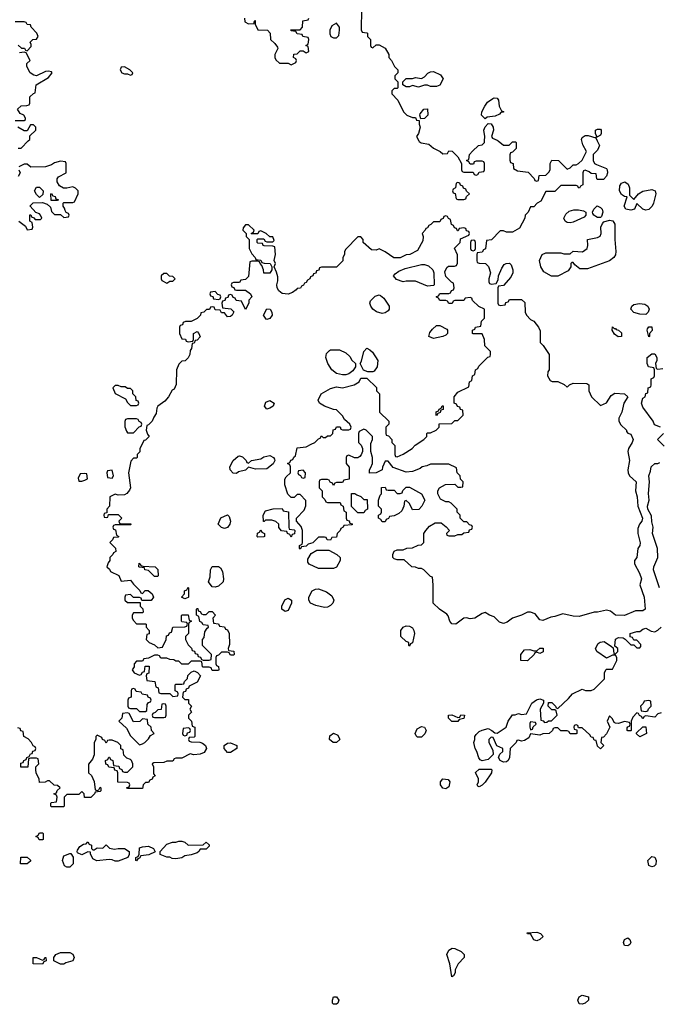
# Model space of a CAD drawing. Header units: inches. Extents: x 2769379 to 2883802, y 684208 to 828654.
# Tile 264 of 298: x 2825440 to 2829652, y 814302 to 820800. Entities that reach past the tile are written whole.
import ezdxf

# ---------------------------------------------------------------- set-up
doc = ezdxf.new("R2010")
doc.units = ezdxf.units.IN
doc.header["$MEASUREMENT"] = 0
doc.layers.add('C8821', color=7, linetype='Continuous')
doc.layers.add('C8822', color=7, linetype='Continuous')

msp = doc.modelspace()

# ---------------------------------------------------------------- linework, layer by layer
at = {"layer": 'C8821', "color": 2, "elevation": 2}
for points in [[(2829249.5, 820000), (2829264.7, 819970), (2829250, 819938), (2829222, 819910), (2829222, 819870), (2829231.6, 819851.6), (2829243.6, 819843.6), (2829310, 819818.8), (2829315.5, 819810), (2829316.3, 819790), (2829310, 819768), (2829290, 819746), (2829250, 819746), (2829246, 819750), (2829242, 819782), (2829210, 819786), (2829196.4, 819796.4), (2829170, 819806), (2829158, 819802), (2829154, 819790), (2829154, 819710), (2829138, 819702), (2829132.7, 819687.3), (2829126, 819690), (2829122, 819702), (2829110, 819706), (2829010, 819706), (2828970, 819666), (2828910, 819666), (2828878, 819602), (2828854, 819590), (2828830, 819566), (2828810, 819566), (2828794, 819530), (2828774, 819510), (2828772, 819490), (2828736.9, 819423.1), (2828690, 819398), (2828650, 819398), (2828630, 819406), (2828610, 819406), (2828552.7, 819347.3), (2828518, 819342), (2828512.7, 819287.3), (2828498, 819282), (2828490, 819266), (2828458, 819262), (2828454, 819250), (2828454, 819210), (2828458, 819198), (2828470, 819194), (2828511.6, 819191.6), (2828531.6, 819171.6), (2828544.7, 819130), (2828534, 819090), (2828534, 819070), (2828538, 819058), (2828550, 819054), (2828582, 819058), (2828596.4, 819083.6), (2828598, 819110), (2828620.2, 819159.8), (2828636.4, 819183.6), (2828648.4, 819191.6), (2828670, 819194), (2828682, 819182), (2828692, 819150), (2828692, 819130), (2828679.8, 819100.2), (2828630, 819046), (2828598, 819042), (2828594, 819030), (2828594, 818930), (2828598, 818918), (2828610, 818914), (2828642, 818918), (2828647.3, 818932.7), (2828662, 818938), (2828670, 818954), (2828750, 818954), (2828772.7, 818932.7), (2828774, 818870), (2828782, 818850), (2828810, 818822), (2828832, 818810), (2828862, 818770), (2828872.7, 818747.3), (2828872, 818670), (2828892, 818650), (2828932, 818590), (2828932, 818490), (2828923.6, 818476.4), (2828922, 818450), (2828938, 818418), (2828952.7, 818412.7), (2828990, 818412), (2829031.6, 818391.6), (2829050, 818374), (2829066, 818390), (2829090, 818402), (2829179.6, 818399.6), (2829194, 818390), (2829194, 818350), (2829212, 818310), (2829270, 818254), (2829310, 818272), (2829341.2, 818318.8), (2829365.2, 818334.8), (2829430, 818330.4), (2829450, 818311), (2829424.9, 818270), (2829410.8, 818210), (2829391, 818170), (2829391.1, 818151.1), (2829405.4, 818125.4), (2829442, 818090), (2829442, 818082), (2829451.3, 818071.3), (2829470, 818064.7), (2829486.8, 818030), (2829480.7, 818010), (2829454.8, 817970), (2829450.8, 817950), (2829462.8, 817890), (2829450.6, 817830), (2829453.4, 817810), (2829462.8, 817790), (2829506.8, 817750), (2829502, 817690), (2829513.4, 817650), (2829516.3, 817590), (2829548, 817510), (2829543, 817490), (2829527.7, 817470), (2829517.5, 817442.5), (2829518, 817410), (2829532.8, 817347.2), (2829530.6, 817330), (2829517.3, 817310), (2829511.3, 817250), (2829496, 817230), (2829494, 817210), (2829528.3, 817148.3), (2829540.5, 817110), (2829531, 817070), (2829558.8, 816990), (2829564.7, 816910), (2829550, 816899), (2829501.6, 816898.4), (2829430, 816867), (2829370, 816869.3), (2829336, 816896), (2829310, 816904), (2829250.9, 816889.1), (2829230, 816889), (2829130, 816860.9), (2829090, 816862.7), (2829022, 816878), (2828970, 816861.2), (2828942.5, 816857.5), (2828890, 816836), (2828870, 816839), (2828839.3, 816879.3), (2828810, 816889), (2828790, 816889), (2828750, 816869.2), (2828690, 816849.3), (2828656.2, 816823.8), (2828630, 816815.6), (2828603.5, 816823.5), (2828570, 816859), (2828538, 816870), (2828510, 816888.7), (2828490, 816882), (2828442, 816850), (2828410, 816846.6), (2828386.8, 816853.2), (2828370, 816849.3), (2828316, 816810), (2828290, 816813.2), (2828276, 816830), (2828265.2, 816865.2), (2828256.5, 816876.5), (2828208, 816910), (2828168, 816950), (2828168, 817070), (2828162, 817122), (2828150, 817126), (2828106, 817170), (2828090, 817178), (2828070, 817178), (2828050, 817188), (2828026, 817190), (2827976.4, 817236.4), (2827930, 817235.3), (2827910, 817242), (2827902, 817250), (2827902, 817270), (2827910, 817292), (2827930, 817302), (2827970, 817302), (2827992.7, 817312.7), (2828030, 817314), (2828068.4, 817331.6), (2828090, 817334), (2828106, 817350), (2828106, 817410), (2828118, 817430), (2828143.1, 817456.9), (2828180.4, 817479.6), (2828219.6, 817479.6), (2828252.7, 817452.7), (2828274, 817430), (2828254, 817410), (2828258, 817398), (2828270, 817394), (2828310, 817394), (2828330, 817402), (2828356.4, 817403.6), (2828370, 817414), (2828402, 817418), (2828407.3, 817432.7), (2828422, 817438), (2828426, 817450), (2828422, 817462), (2828407.3, 817467.3), (2828390, 817486), (2828370, 817486), (2828346, 817510), (2828346, 817530), (2828326, 817550), (2828326, 817570), (2828286, 817610), (2828270, 817618), (2828250, 817618), (2828216.4, 817636.4), (2828198, 817670), (2828198, 817690), (2828208.9, 817711.1), (2828248.4, 817731.6), (2828310, 817734), (2828330, 817714), (2828350, 817714), (2828362, 817718), (2828366, 817750), (2828347.3, 817767.3), (2828346, 817790), (2828326, 817810), (2828322, 817842), (2828270, 817866), (2828150, 817866), (2828124.7, 817855.3), (2828094, 817850), (2828081, 817839), (2828030, 817817.2), (2827990, 817813.2), (2827904, 817844), (2827870, 817886), (2827850, 817886), (2827832.7, 817847.3), (2827831.1, 817828.9), (2827791.6, 817808.4), (2827747.3, 817807.3), (2827746, 817830), (2827756.4, 817843.6), (2827766, 817870), (2827766, 817910), (2827755.3, 817950), (2827756.4, 818003.6), (2827766, 818030), (2827766, 818050), (2827726, 818090), (2827710, 818098), (2827678, 818082), (2827674, 818070), (2827674, 818010), (2827692.7, 817992.7), (2827702, 817970), (2827702, 817950), (2827691.6, 817928.4), (2827683.6, 817916.4), (2827670, 817908), (2827648.4, 817908.4), (2827610, 817926), (2827598, 817922), (2827594, 817910), (2827594, 817870), (2827612.7, 817847.3), (2827612.7, 817767.3), (2827578, 817762), (2827570, 817746), (2827530, 817746), (2827518, 817742), (2827510, 817726), (2827502, 817742), (2827487.3, 817747.3), (2827482, 817762), (2827470, 817766), (2827430, 817766), (2827418, 817762), (2827414, 817750), (2827414, 817710), (2827434, 817690), (2827434, 817650), (2827452.7, 817632.7), (2827458, 817618), (2827470, 817614), (2827552.7, 817612.7), (2827558, 817598), (2827574, 817590), (2827578, 817558), (2827594, 817550), (2827594, 817510), (2827598, 817498), (2827612.7, 817492.7), (2827618, 817478), (2827632.7, 817472.7), (2827632.7, 817467.3), (2827578, 817462), (2827574, 817450), (2827558, 817442), (2827554, 817430), (2827534, 817410), (2827530, 817386), (2827498, 817382), (2827490, 817366), (2827467.3, 817367.3), (2827462, 817382), (2827450, 817386), (2827410, 817386), (2827372.7, 817347.3), (2827342, 817338), (2827330, 817326), (2827298, 817322), (2827290, 817306), (2827286, 817310), (2827286, 817330), (2827302, 817338), (2827306, 817350), (2827306, 817430), (2827296.4, 817456.4), (2827266, 817490), (2827266, 817510), (2827316.4, 817563.6), (2827327.3, 817592.7), (2827327.3, 817627.3), (2827290, 817666), (2827270, 817666), (2827250, 817646), (2827230, 817646), (2827208.4, 817668.4), (2827188.7, 817730), (2827188.4, 817768.4), (2827196.4, 817783.6), (2827226, 817810), (2827226, 817850), (2827222, 817862), (2827206, 817870), (2827222, 817878), (2827227.3, 817892.7), (2827242, 817898), (2827247.3, 817912.7), (2827258, 817922), (2827270, 817974), (2827330, 817982), (2827362, 817998), (2827386, 818010), (2827410, 818034), (2827422, 818038), (2827430, 818054), (2827442, 818042), (2827456.4, 818043.6), (2827470, 818054), (2827490, 818054), (2827506, 818070), (2827507.3, 818092.7), (2827522, 818098), (2827530, 818114), (2827552.7, 818112.7), (2827558, 818098), (2827570, 818094), (2827610, 818094), (2827622, 818098), (2827626, 818110), (2827618, 818130), (2827582, 818162), (2827570, 818186), (2827530, 818226), (2827510, 818228), (2827450, 818248.7), (2827418, 818270), (2827408, 818290), (2827428.7, 818330), (2827490, 818366), (2827530, 818376), (2827570, 818371.3), (2827646, 818390), (2827678, 818410), (2827690, 818434), (2827730, 818434), (2827792.7, 818372.7), (2827794, 818350), (2827814, 818330), (2827814, 818210), (2827874, 818150), (2827874, 818130), (2827854, 818110), (2827854, 818070), (2827858, 818058), (2827872.7, 818052.7), (2827894, 818030), (2827894, 818010), (2827914, 817990), (2827914, 817930), (2827918, 817918), (2827930, 817914), (2827970, 817932), (2828028, 817970), (2828048.9, 817991.1), (2828106, 818030), (2828126, 818050), (2828126, 818070), (2828130, 818074), (2828150, 818074), (2828186, 818090), (2828206, 818110), (2828207.3, 818132.7), (2828290, 818134), (2828310, 818154), (2828330, 818154), (2828366, 818190), (2828362, 818222), (2828347.3, 818227.3), (2828342, 818242), (2828327.3, 818247.3), (2828322, 818262), (2828306, 818270), (2828306, 818310), (2828330, 818342), (2828402, 818378), (2828406, 818410), (2828422, 818418), (2828426, 818450), (2828442, 818458), (2828446, 818490), (2828462, 818498), (2828467.3, 818512.7), (2828527.3, 818572.7), (2828542, 818578), (2828546, 818590), (2828546, 818610), (2828508.4, 818648.4), (2828506, 818690), (2828490, 818726), (2828430, 818726), (2828426, 818730), (2828426, 818750), (2828442, 818758), (2828446, 818770), (2828482, 818778), (2828486, 818810), (2828506, 818830), (2828506, 818890), (2828467.3, 818907.3), (2828427.3, 818947.3), (2828422, 818962), (2828410, 818966), (2828378, 818962), (2828370, 818946), (2828310, 818946), (2828298, 818942), (2828292.7, 818927.3), (2828270, 818926), (2828262, 818942), (2828250, 818946), (2828210, 818946), (2828202, 818962), (2828188.4, 818968.4), (2828190, 818974), (2828202, 818978), (2828210, 818994), (2828270, 818994), (2828282, 818998), (2828287.3, 819012.7), (2828302, 819018), (2828306, 819030), (2828302, 819062), (2828287.3, 819067.3), (2828250, 819106), (2828243.1, 819136.9), (2828256.4, 819163.6), (2828267.3, 819172.7), (2828307.3, 819172.7), (2828322, 819178), (2828327.3, 819192.7), (2828327.3, 819247.3), (2828308.4, 819291.6), (2828346, 819330), (2828347.3, 819352.7), (2828402, 819378), (2828406, 819390), (2828402, 819402), (2828387.3, 819407.3), (2828382, 819422), (2828370, 819426), (2828338, 819422), (2828332.7, 819407.3), (2828327.3, 819407.3), (2828322, 819422), (2828307.3, 819427.3), (2828302, 819442), (2828287.3, 819447.3), (2828282, 819482), (2828267.3, 819487.3), (2828262, 819502), (2828250, 819506), (2828238, 819502), (2828232.7, 819487.3), (2828218, 819482), (2828210, 819466), (2828170, 819466), (2828152.7, 819447.3), (2828138, 819442), (2828130, 819426), (2828118, 819422), (2828114, 819410), (2828094, 819390), (2828102, 819370), (2828099.6, 819340.4), (2828063.6, 819276.4), (2828014, 819250), (2827990, 819248), (2827950, 819228), (2827908.4, 819228.4), (2827850, 819268), (2827810, 819288), (2827790, 819278), (2827760.4, 819280.4), (2827706, 819330), (2827706, 819350), (2827690, 819366), (2827670, 819366), (2827590, 819286), (2827582, 819270), (2827582, 819250), (2827572, 819230), (2827571.6, 819208.4), (2827530, 819166), (2827430, 819166), (2827418, 819162), (2827412.7, 819147.3), (2827398, 819142), (2827392.7, 819127.3), (2827378, 819122), (2827374, 819110), (2827358, 819102), (2827354, 819090), (2827338, 819082), (2827330, 819066), (2827318, 819062), (2827312, 819048), (2827298, 819042), (2827292.7, 819027.3), (2827270, 819026), (2827263.6, 819016.4), (2827239.8, 819000.2), (2827210, 818988), (2827170, 818994), (2827148.7, 819010), (2827139, 819030), (2827135.3, 819050), (2827143.1, 819076.9), (2827143.1, 819103.1), (2827134.6, 819134.6), (2827118, 819170), (2827126, 819190), (2827118, 819210), (2827128, 819250), (2827122, 819302), (2827110, 819306), (2827052.7, 819307.3), (2827046, 819310), (2827042, 819322), (2827010, 819326), (2827006, 819330), (2827006, 819350), (2827010, 819354), (2827050, 819354), (2827058, 819338), (2827070, 819334), (2827110, 819334), (2827118, 819342), (2827110, 819366), (2827090, 819366), (2827066, 819390), (2827030, 819406), (2827018, 819402), (2827010, 819386), (2826970, 819386), (2826966, 819390), (2826982, 819398), (2826986, 819410), (2826950, 819446), (2826930, 819446), (2826912.7, 819427.3), (2826912, 819410), (2826934, 819390), (2826934, 819370), (2826954, 819350), (2826954, 819290), (2826970, 819254), (2826994, 819230), (2826998, 819218), (2827030, 819214), (2827038, 819198), (2827052.7, 819192.7), (2827092, 819192), (2827102, 819170), (2827102, 819150), (2827090, 819128), (2827050, 819128), (2827048, 819150), (2827038, 819178), (2827026, 819190), (2827022, 819202), (2827010, 819206), (2826970, 819206), (2826958, 819202), (2826950, 819106), (2826930, 819086), (2826898, 819082), (2826890, 819066), (2826850, 819066), (2826838, 819062), (2826834, 819050), (2826838, 819038), (2826852.7, 819032.7), (2826858, 819018), (2826870, 819014), (2826930, 819014), (2826962, 818990), (2826971.3, 818970), (2826952, 818950), (2826952, 818930), (2826930, 818888), (2826902, 818942), (2826867.3, 818947.3), (2826862, 818962), (2826847.3, 818967.3), (2826842, 818982), (2826830, 818986), (2826818, 818982), (2826812.7, 818967.3), (2826798, 818962), (2826792.7, 818947.3), (2826778, 818942), (2826774, 818930), (2826778, 818898), (2826832, 818892), (2826852, 818872), (2826842, 818850), (2826830, 818842), (2826810, 818838), (2826790, 818866), (2826770, 818866), (2826762, 818882), (2826730, 818886), (2826722, 818902), (2826710, 818906), (2826698, 818902), (2826692, 818888), (2826672.7, 818887.3), (2826654, 818870), (2826634, 818866), (2826632, 818850), (2826610, 818828), (2826570, 818808), (2826532.7, 818807.3), (2826518, 818802), (2826512.7, 818787.3), (2826498, 818782), (2826494, 818770), (2826494, 818730), (2826510, 818694), (2826532.7, 818692.7), (2826538, 818678), (2826550, 818674), (2826582, 818678), (2826586, 818690), (2826586, 818730), (2826610, 818742), (2826622, 818730), (2826630, 818706), (2826610, 818686), (2826598, 818682), (2826590, 818666), (2826578, 818662), (2826574, 818630), (2826563.6, 818616.4), (2826562, 818590), (2826551.1, 818568.9), (2826531.3, 818548.7), (2826510, 818546), (2826490, 818526), (2826474, 818490), (2826472.7, 818392.7), (2826458, 818362), (2826445.4, 818354.6), (2826422, 818310), (2826398, 818282), (2826352, 818250), (2826343.6, 818236.4), (2826339.6, 818200.4), (2826323.6, 818176.4), (2826314, 818150), (2826290, 818126), (2826278, 818122), (2826274, 818090), (2826283.6, 818063.6), (2826294, 818050), (2826270, 818026), (2826258, 818022), (2826232.7, 817967.3), (2826231.6, 817948.4), (2826214, 817930), (2826214, 817910), (2826210, 817906), (2826190, 817906), (2826172.7, 817887.3), (2826158, 817810), (2826171, 817710), (2826164.5, 817695.5), (2826147.3, 817672.7), (2826130, 817664), (2826090, 817662), (2826070, 817668), (2826034, 817650), (2826031.6, 817588.4), (2826014, 817570), (2826014, 817546), (2825998, 817542), (2825994, 817530), (2825998, 817518), (2826010, 817514), (2826022, 817518), (2826026, 817534), (2826090, 817534), (2826114, 817510), (2826094, 817490), (2826098, 817478), (2826110, 817474), (2826170, 817474), (2826174, 817470), (2826170, 817466), (2826070, 817466), (2826058, 817462), (2826054, 817450), (2826058, 817438), (2826072.7, 817432.7), (2826078, 817398), (2826094, 817390), (2826090, 817386), (2826058, 817382), (2826052.7, 817367.3), (2826034, 817350), (2826071.6, 817311.6), (2826074, 817290), (2826058, 817282), (2826054, 817270), (2826034, 817250), (2826034, 817230), (2826023.6, 817216.4), (2826014, 817190), (2826032.7, 817172.7), (2826038, 817158), (2826092.7, 817132.7), (2826110, 817094), (2826170, 817102), (2826190, 817074), (2826232.7, 817032.7), (2826238, 817018), (2826250, 817014), (2826267.3, 817032.7), (2826287.3, 817032.7), (2826314, 817010), (2826322, 816990), (2826307.3, 816967.3), (2826246, 816966), (2826242, 816982), (2826230, 816986), (2826190, 816986), (2826170, 817006), (2826138, 817002), (2826134, 816990), (2826134, 816970), (2826150, 816954), (2826234, 816954), (2826234, 816930), (2826251.6, 816911.6), (2826254, 816890), (2826250, 816886), (2826190, 816886), (2826182, 816870), (2826182, 816850), (2826190, 816834), (2826210, 816814), (2826270, 816814), (2826274, 816810), (2826274, 816790), (2826294, 816770), (2826292.7, 816747.3), (2826278, 816742), (2826274, 816710), (2826294, 816690), (2826330, 816674), (2826350, 816654), (2826382, 816658), (2826406, 816710), (2826407.3, 816732.7), (2826422, 816738), (2826427.3, 816752.7), (2826442, 816758), (2826448.9, 816791.1), (2826530, 816794), (2826542, 816798), (2826546, 816810), (2826542, 816822), (2826510, 816826), (2826506, 816830), (2826507.3, 816867.3), (2826510, 816872), (2826552, 816872), (2826558, 816838), (2826574, 816830), (2826558, 816822), (2826554, 816810), (2826554, 816750), (2826534, 816730), (2826534, 816710), (2826550, 816674), (2826572.7, 816652.7), (2826578, 816638), (2826592.7, 816632.7), (2826598, 816618), (2826612.7, 816612.7), (2826618, 816598), (2826632.7, 816592.7), (2826638, 816578), (2826650, 816574), (2826690, 816574), (2826702, 816578), (2826706, 816610), (2826646, 816670), (2826646, 816710), (2826656.4, 816723.6), (2826660.4, 816759.6), (2826676.4, 816783.6), (2826686, 816790), (2826682, 816802), (2826650, 816806), (2826642, 816822), (2826627.3, 816827.3), (2826622, 816862), (2826606, 816870), (2826606, 816910), (2826610, 816914), (2826614, 816914), (2826618, 816898), (2826630, 816894), (2826638, 816878), (2826650, 816874), (2826670, 816874), (2826690, 816894), (2826710, 816894), (2826732, 816870), (2826714, 816850), (2826718, 816818), (2826750, 816814), (2826758, 816798), (2826790, 816794), (2826798, 816778), (2826810, 816774), (2826822, 816750), (2826823.6, 816676.4), (2826814, 816650), (2826818, 816638), (2826852.7, 816632.7), (2826854, 816610), (2826850, 816606), (2826830, 816606), (2826822, 816622), (2826810, 816626), (2826770, 816626), (2826750, 816606), (2826738, 816602), (2826734, 816590), (2826734, 816550), (2826738, 816538), (2826751.6, 816531.6), (2826754, 816510), (2826750, 816506), (2826710, 816506), (2826702, 816522), (2826690, 816526), (2826650, 816526), (2826646, 816530), (2826642, 816562), (2826630, 816566), (2826570, 816566), (2826550, 816546), (2826510, 816546), (2826490, 816566), (2826470, 816566), (2826456.4, 816576.4), (2826430, 816578), (2826410, 816586), (2826370, 816586), (2826362, 816602), (2826350, 816606), (2826330, 816606), (2826290, 816586), (2826258, 816582), (2826250, 816566), (2826210, 816566), (2826194, 816550), (2826194, 816530), (2826182, 816510), (2826194, 816490), (2826230, 816474), (2826242, 816478), (2826250, 816494), (2826262, 816498), (2826267.3, 816532.7), (2826292.7, 816532.7), (2826291.6, 816488.4), (2826278, 816482), (2826274, 816470), (2826278, 816438), (2826332, 816432), (2826338, 816398), (2826354, 816390), (2826358, 816358), (2826370, 816354), (2826430, 816354), (2826450, 816334), (2826482, 816338), (2826486, 816350), (2826482, 816362), (2826466, 816370), (2826466, 816410), (2826470, 816414), (2826510, 816414), (2826522, 816418), (2826527.3, 816432.7), (2826547.3, 816452.7), (2826548.4, 816471.6), (2826570, 816494), (2826590, 816502), (2826612.7, 816492.7), (2826632, 816470), (2826611.3, 816428.7), (2826558, 816402), (2826552.7, 816387.3), (2826538, 816382), (2826532.7, 816367.3), (2826518, 816362), (2826514, 816330), (2826530, 816314), (2826552.7, 816312.7), (2826554, 816290), (2826574, 816270), (2826562, 816250), (2826574, 816230), (2826554, 816210), (2826554, 816190), (2826574, 816170), (2826578, 816138), (2826594, 816130), (2826594, 816070), (2826590, 816066), (2826558, 816062), (2826554, 816050), (2826558, 816038), (2826570, 816034), (2826627.3, 816032.7), (2826646.4, 816026.4), (2826664.7, 816010), (2826671.3, 815990), (2826655.5, 815964.5), (2826630, 815952.7), (2826589, 815949), (2826564.7, 815955.3), (2826510, 815926), (2826470, 815926), (2826458, 815922), (2826450, 815906), (2826410, 815906), (2826390, 815898), (2826323.6, 815896.4), (2826314, 815890), (2826322, 815870), (2826322, 815822), (2826334, 815810), (2826318, 815802), (2826312.7, 815787.3), (2826298, 815782), (2826290, 815766), (2826270, 815766), (2826254, 815750), (2826250, 815726), (2826150, 815726), (2826147.3, 815732.7), (2826162, 815738), (2826166, 815750), (2826162, 815762), (2826150, 815766), (2826087.3, 815767.3), (2826086, 815830), (2826082, 815842), (2826068, 815848), (2826062, 815862), (2826027.3, 815867.3), (2826022, 815882), (2826007.3, 815887.3), (2826006, 815910), (2826022, 815918), (2826027.3, 815932.7), (2826032.7, 815932.7), (2826038, 815918), (2826054, 815910), (2826058, 815878), (2826092.7, 815872.7), (2826098, 815858), (2826112.7, 815852.7), (2826118, 815838), (2826130, 815834), (2826150, 815834), (2826186, 815870), (2826186, 815890), (2826178, 815910), (2826170, 815918), (2826147.3, 815927.3), (2826127.3, 815947.3), (2826122, 815982), (2826107.3, 815987.3), (2826106, 816010), (2826086, 816030), (2826050, 816046), (2826030, 816046), (2826018, 816042), (2826010, 816026), (2826002, 816042), (2825986, 816050), (2825982, 816062), (2825950, 816078), (2825942, 816070), (2825942, 816050), (2825932, 816030), (2825931.6, 815948.4), (2825919.8, 815920.2), (2825892.7, 815887.3), (2825894, 815830), (2825912.7, 815812.7), (2825931.6, 815771.6), (2825938, 815718), (2825950, 815714), (2825962, 815718), (2825970, 815734), (2825974, 815730), (2825974, 815710), (2825970, 815706), (2825938, 815702), (2825934, 815690), (2825910, 815666), (2825867.3, 815667.3), (2825866, 815690), (2825850, 815706), (2825830, 815686), (2825750, 815686), (2825734, 815670), (2825734, 815610), (2825730, 815606), (2825650, 815606), (2825646, 815610), (2825646, 815630), (2825650, 815634), (2825682, 815638), (2825686, 815670), (2825682, 815682), (2825666, 815690), (2825682, 815698), (2825687.3, 815712.7), (2825706, 815730), (2825690, 815746), (2825667.3, 815747.3), (2825636.4, 815776.4), (2825623.6, 815776.4), (2825607.3, 815767.3), (2825570, 815766), (2825567.3, 815787.3), (2825548, 815830), (2825546, 815850), (2825546, 815870), (2825566, 815890), (2825562, 815922), (2825550, 815926), (2825510, 815926), (2825498, 815922), (2825492.7, 815867.3), (2825447.3, 815867.3), (2825447.3, 815892.7), (2825462, 815898), (2825468, 815912), (2825482, 815918), (2825486, 815930), (2825502, 815938), (2825510, 815954), (2825522, 815958), (2825527.3, 815972.7), (2825542, 815978), (2825546, 815990), (2825542, 816002), (2825528, 816008), (2825518, 816030), (2825494.6, 816054.6), (2825466, 816070), (2825462, 816102), (2825447.3, 816107.3), (2825442, 816122), (2825427.3, 816127.3)], [(2825430, 819951.3), (2825450, 819952), (2825496.3, 820000)], [(2828073, 820000), (2828075.3, 819995.3), (2828087.7, 819987.7), (2828138, 819978), (2828170, 819952), (2828214, 819930), (2828230, 819914), (2828262, 819918), (2828270, 819934), (2828292.7, 819932.7), (2828330, 819894), (2828354, 819850), (2828354, 819810), (2828358, 819798), (2828370, 819794), (2828430, 819794), (2828438, 819778), (2828450, 819774), (2828462, 819778), (2828470, 819794), (2828502, 819798), (2828506, 819810), (2828506, 819850), (2828502, 819862), (2828490, 819866), (2828450, 819866), (2828438, 819862), (2828432.7, 819847.3), (2828410, 819846), (2828402, 819862), (2828386, 819870), (2828402, 819878), (2828406, 819910), (2828427.3, 819932.7), (2828466, 819970), (2828490, 819974), (2828506, 819990), (2828506.5, 820000)], [(2828595.7, 820000), (2828630, 819972), (2828667.3, 819972.7), (2828690, 819994), (2828710, 819994), (2828714, 819990), (2828714, 819950), (2828690, 819926), (2828678, 819922), (2828672.7, 819907.3), (2828672.7, 819872.7), (2828678, 819858), (2828694, 819850), (2828698, 819818), (2828723.6, 819803.6), (2828792.7, 819792.7), (2828832.7, 819752.7), (2828838, 819738), (2828850, 819734), (2828862, 819738), (2828867.3, 819772.7), (2828910, 819774), (2828930, 819794), (2828938, 819810), (2828938, 819850), (2828950, 819874), (2828994, 819870), (2829050, 819814), (2829070, 819822), (2829090, 819842), (2829110, 819842), (2829126, 819850), (2829150, 819874), (2829178, 819930), (2829153.6, 819973.6), (2829147.5, 820000)], [(2825434, 819470), (2825478, 819438), (2825490, 819414), (2825522, 819418), (2825526, 819430), (2825522, 819462), (2825506, 819470), (2825507.3, 819512.7), (2825512.7, 819512.7), (2825518, 819498), (2825532.7, 819492.7), (2825542, 819482), (2825578, 819482), (2825586, 819490), (2825578, 819510), (2825570, 819518), (2825547.3, 819527.3), (2825508.4, 819568.4), (2825508.4, 819571.6), (2825528.4, 819591.6), (2825590, 819594), (2825622, 819582), (2825642, 819562), (2825650, 819534), (2825670, 819514), (2825710, 819514), (2825730, 819494), (2825762, 819498), (2825766, 819510), (2825762, 819522), (2825747.3, 819527.3), (2825740.4, 819540.4), (2825736.4, 819556.4), (2825726, 819570), (2825726, 819590), (2825730, 819594), (2825790, 819594), (2825802, 819598), (2825826, 819650), (2825826, 819670), (2825808.4, 819688.4), (2825790, 819698), (2825750, 819688), (2825728.4, 819688.4), (2825703.1, 819703.1), (2825688, 819730), (2825688, 819750), (2825696.4, 819763.6), (2825746, 819790), (2825746, 819850), (2825742, 819862), (2825710, 819866), (2825670, 819855.3), (2825650, 819842), (2825610, 819828), (2825512.7, 819827.3), (2825490, 819846), (2825470, 819846), (2825434, 819830)], [(2825434, 819810), (2825442, 819790), (2825430, 819766)], [(2829666, 818110), (2829627.3, 818127.3), (2829618, 818150), (2829550, 818242), (2829541.2, 818270), (2829550, 818302), (2829566, 818310), (2829570, 818334), (2829582, 818338), (2829586, 818370), (2829602, 818378), (2829606, 818390), (2829606, 818430), (2829622, 818438), (2829626, 818450), (2829626, 818490), (2829622, 818502), (2829588, 818510), (2829578, 818530), (2829578, 818570), (2829610, 818594), (2829630, 818594), (2829642, 818570), (2829642, 818550), (2829634, 818530), (2829638, 818498), (2829650, 818494), (2829682, 818498)], [(2829690, 817986), (2829646, 818030), (2829686, 818070)], [(2829659, 817050), (2829620.7, 817170), (2829622, 817190), (2829649.2, 817250), (2829646, 817310), (2829614, 817410), (2829619, 817450), (2829610, 817486), (2829606.8, 817526.8), (2829582.7, 817570), (2829580.9, 817590), (2829592, 817630), (2829586.8, 817673.2), (2829594, 817750), (2829589.3, 817790), (2829600.4, 817819.6), (2829604, 817850), (2829630, 817871.3), (2829648, 817872), (2829662, 817878)], [(2829670, 816226), (2829650, 816218), (2829630, 816198), (2829570, 816206), (2829558, 816202), (2829550, 816186), (2829542, 816202), (2829527.3, 816207.3), (2829522, 816222), (2829510, 816226), (2829483.6, 816196.4), (2829474, 816170), (2829474, 816110), (2829470, 816106), (2829450, 816106), (2829446, 816110), (2829447.3, 816127.3), (2829450, 816134), (2829462, 816138), (2829466, 816150), (2829462, 816162), (2829430, 816168), (2829390, 816155.3), (2829370, 816158), (2829362, 816162), (2829350, 816186), (2829330, 816206), (2829314, 816170), (2829332, 816130), (2829310, 816086), (2829290, 816066), (2829278, 816062), (2829274, 816030), (2829292, 816010), (2829270, 815988), (2829250, 816006), (2829242, 816042), (2829230, 816046), (2829222, 816062), (2829210, 816066), (2829200.4, 816080.4), (2829150, 816126), (2829126, 816126), (2829122, 816142), (2829110, 816146), (2829098, 816142), (2829094, 816130), (2829098, 816118), (2829114, 816114), (2829114, 816090), (2829110, 816086), (2829070, 816086), (2829062, 816102), (2829050, 816106), (2829010, 816106), (2828990, 816126), (2828970, 816126), (2828958, 816122), (2828954, 816110), (2828931.6, 816088.4), (2828890, 816088), (2828870, 816078), (2828810, 816086), (2828798.8, 816061.2), (2828770, 816042), (2828750, 816038), (2828730, 816046), (2828718, 816042), (2828714, 816030), (2828674, 815990), (2828671.3, 815930), (2828662, 815910), (2828650, 815902), (2828630, 815899), (2828608, 815910), (2828598, 815930), (2828607.3, 815952.7), (2828626, 815970), (2828626, 815990), (2828587.3, 816007.3), (2828562, 816062), (2828550, 816066), (2828534, 816050), (2828534, 816030), (2828559.6, 815979.6), (2828562, 815950), (2828530, 815918), (2828490, 815908), (2828476.4, 815916.4), (2828468, 815928), (2828455.3, 815970), (2828444, 815990), (2828435.3, 816030), (2828442, 816050), (2828442, 816070), (2828450, 816082), (2828470, 816102), (2828490, 816112), (2828530, 816122), (2828554, 816110), (2828572.7, 816092.7), (2828590, 816092), (2828648.4, 816131.6), (2828662, 816170), (2828690, 816212), (2828707.3, 816212.7), (2828730, 816222), (2828750, 816214), (2828782, 816218), (2828818, 816290), (2828849.1, 816310.9), (2828870, 816318), (2828894, 816310), (2828894, 816290), (2828872, 816250), (2828878, 816178), (2828892.7, 816172.7), (2828902, 816162), (2828916.4, 816163.6), (2828928, 816172), (2828947.3, 816172.7), (2828986, 816210), (2828978, 816238), (2828970, 816246), (2828950, 816246), (2828926, 816270), (2828927.3, 816292.7), (2828950, 816294), (2828974, 816270), (2828978, 816258), (2828990, 816254), (2829060.4, 816319.6), (2829086, 816350), (2829150, 816382), (2829172.7, 816372.7), (2829190, 816372), (2829210, 816372), (2829230, 816382), (2829298, 816450), (2829298, 816490), (2829306, 816510), (2829310, 816514), (2829350, 816514), (2829378, 816570), (2829378, 816590), (2829370, 816606), (2829350, 816606), (2829310, 816586), (2829246, 816630), (2829238, 816650), (2829256.4, 816683.6), (2829268.4, 816691.6), (2829296, 816696), (2829343.6, 816663.6), (2829354, 816654), (2829358, 816618), (2829370, 816614), (2829386, 816630), (2829386, 816650), (2829366, 816666), (2829368.9, 816711.1), (2829390, 816722), (2829419.6, 816719.6), (2829432.7, 816712.7), (2829470, 816674), (2829490, 816674), (2829510, 816654), (2829530, 816654), (2829536.4, 816663.6), (2829536.4, 816676.4), (2829510, 816706), (2829490, 816706), (2829482, 816722), (2829467.3, 816727.3), (2829466, 816750), (2829510, 816762), (2829530, 816762), (2829550, 816778), (2829570, 816784.7), (2829604, 816764), (2829630, 816761), (2829650, 816770.8), (2829670, 816790.7)]]:
    msp.add_lwpolyline(points, dxfattribs=at)
for points in [[(2828330, 819726), (2828318, 819722), (2828314, 819690), (2828298, 819682), (2828294, 819670), (2828298, 819658), (2828312.7, 819652.7), (2828318, 819618), (2828330, 819614), (2828370, 819614), (2828382, 819618), (2828387.3, 819632.7), (2828406, 819650), (2828387.3, 819667.3), (2828382, 819682), (2828367.3, 819687.3), (2828362, 819702), (2828347.3, 819707.3), (2828342, 819722)], [(2829490, 819614), (2829522, 819650), (2829550, 819667.3), (2829610, 819678.8), (2829630.7, 819670.7), (2829636, 819650), (2829621, 819590), (2829610.9, 819569.1), (2829590, 819548), (2829570, 819542), (2829549, 819549), (2829510, 819586), (2829494, 819550), (2829470, 819544), (2829438, 819550), (2829426.6, 819570), (2829446, 819630), (2829430, 819633.2), (2829410, 819646), (2829396.2, 819670), (2829397.2, 819702.8), (2829410, 819722), (2829430.7, 819730.7), (2829453.7, 819713.7), (2829461, 819690), (2829462, 819642)], [(2825570, 819626), (2825550, 819646), (2825538, 819670), (2825550, 819694), (2825570, 819694), (2825594, 819670), (2825592.7, 819647.3)], [(2825690, 819606), (2825647.3, 819607.3), (2825646, 819650), (2825650, 819652), (2825658, 819638), (2825672.7, 819632.7), (2825678, 819618), (2825692.7, 819612.7)], [(2829070, 819459), (2829050, 819462), (2829038, 819470), (2829028, 819490), (2829043.1, 819516.9), (2829064, 819536), (2829094.6, 819545.4), (2829125.4, 819545.4), (2829159.6, 819539.6), (2829174, 819530), (2829174, 819510), (2829163.6, 819496.4), (2829090, 819464)], [(2829250, 819495.3), (2829240.2, 819500.2), (2829226, 819510), (2829220.4, 819520.4), (2829218, 819530), (2829226, 819550), (2829248.9, 819571.1), (2829270, 819561), (2829281, 819550), (2829286, 819530), (2829278, 819502), (2829270, 819495.3)], [(2829135.3, 819155.3), (2829102, 819182), (2829090, 819198), (2829082, 819198), (2829074, 819190), (2829074, 819170), (2829056.9, 819143.1), (2828990, 819108), (2828948.4, 819108.4), (2828896.4, 819136.4), (2828878, 819170), (2828868, 819210), (2828886, 819250), (2828910, 819262), (2829010, 819262), (2829030, 819254), (2829070, 819254), (2829090, 819272), (2829152.9, 819267.1), (2829182, 819290), (2829188, 819310), (2829186, 819350), (2829250, 819362), (2829268.4, 819371.6), (2829275.3, 819390), (2829274, 819430), (2829284, 819456), (2829293.6, 819466.4), (2829330, 819478), (2829352.7, 819472.7), (2829365.3, 819450), (2829365.5, 819350), (2829372.2, 819270), (2829370, 819248.7), (2829358.8, 819230), (2829330, 819209.2), (2829184.7, 819155.3)], [(2828430, 819346), (2828418, 819342), (2828414, 819330), (2828414, 819290), (2828418, 819278), (2828430, 819274), (2828442, 819278), (2828446, 819290), (2828446, 819330), (2828442, 819342)], [(2828130, 819042), (2828050, 819074), (2827990, 819074), (2827969.1, 819069.1), (2827924.7, 819084.7), (2827906, 819110), (2827916.4, 819123.6), (2827940.2, 819139.8), (2827983.1, 819156.9), (2828090, 819184.7), (2828110, 819184.7), (2828135.3, 819175.3), (2828164.7, 819150), (2828172, 819130), (2828174, 819050), (2828170, 819046)], [(2826410, 819126), (2826390, 819126), (2826374, 819110), (2826374, 819090), (2826378, 819078), (2826410, 819062), (2826430, 819074), (2826450, 819074), (2826466, 819090), (2826450, 819106), (2826427.3, 819107.3)], [(2826730, 819006), (2826698, 819002), (2826694, 818990), (2826698, 818978), (2826712.7, 818972.7), (2826718, 818958), (2826750, 818954), (2826762, 818958), (2826766, 818970), (2826762, 818982), (2826747.3, 818987.3)], [(2827830, 818861.2), (2827792.5, 818872.5), (2827768.7, 818890), (2827755.3, 818910), (2827748.7, 818930), (2827754.6, 818945.4), (2827784.7, 818975.3), (2827810, 818984.7), (2827819.8, 818979.8), (2827842, 818962), (2827876, 818910), (2827876, 818890), (2827870, 818878), (2827850, 818865.2)], [(2827070, 818822), (2827064.7, 818824.7), (2827048.7, 818850), (2827070, 818891.3), (2827092, 818890), (2827102, 818870), (2827104.7, 818850), (2827090, 818828.7)], [(2829570, 818855.3), (2829530, 818856), (2829490, 818867.3), (2829471.8, 818890), (2829477, 818910), (2829490, 818920.4), (2829527.3, 818927.3), (2829562.8, 818922.8), (2829582, 818910), (2829591.3, 818890), (2829584.7, 818870)], [(2828170, 818695.3), (2828138, 818710), (2828144.7, 818735.3), (2828162, 818758), (2828190, 818782), (2828210, 818782), (2828258, 818758), (2828262, 818750), (2828262, 818730), (2828250, 818718), (2828230, 818708.7)], [(2829362, 818762), (2829370, 818762), (2829374.8, 818754.8), (2829390, 818750.7), (2829410, 818733.4), (2829410, 818709.3), (2829387.3, 818707.3), (2829363.7, 818723.7), (2829348.7, 818750), (2829350, 818774)], [(2829590, 818706), (2829578, 818750), (2829580.4, 818759.6), (2829590, 818774), (2829610, 818774), (2829611.6, 818748.4), (2829594, 818730), (2829594, 818710)], [(2827570, 818455.3), (2827530, 818464), (2827499, 818490), (2827473.2, 818530), (2827459, 818570), (2827464, 818596), (2827483.1, 818616.9), (2827490, 818622), (2827550, 818622), (2827590, 818602), (2827616.9, 818576.9), (2827630, 818554), (2827654, 818530), (2827654, 818510), (2827636.9, 818483.1), (2827610, 818462), (2827590, 818455.3)], [(2827770, 818475.3), (2827736.4, 818476.4), (2827707.3, 818487.3), (2827686, 818530), (2827694, 818546), (2827708.7, 818610), (2827730, 818631.3), (2827750, 818622), (2827766.4, 818606.4), (2827801, 818550), (2827798, 818510), (2827778.8, 818481.2)], [(2826090, 818386), (2826070, 818386), (2826054, 818370), (2826070, 818334), (2826138, 818298), (2826150, 818274), (2826170, 818254), (2826210, 818254), (2826222, 818258), (2826226, 818270), (2826222, 818282), (2826207.3, 818287.3), (2826206, 818310), (2826186, 818330), (2826186, 818350), (2826170, 818366), (2826150, 818366), (2826136.4, 818376.4), (2826110, 818378)], [(2827070, 818229), (2827055.3, 818250), (2827063.7, 818276.3), (2827090, 818286), (2827118, 818270), (2827110.7, 818249.3), (2827090, 818235.3)], [(2828190, 818186), (2828186, 818190), (2828187.3, 818212.7), (2828202, 818218), (2828206, 818230), (2828222, 818238), (2828227.3, 818252.7), (2828232.7, 818252.7), (2828232.7, 818227.3), (2828218, 818222), (2828212.7, 818207.3), (2828198, 818202)], [(2826210, 818166), (2826150, 818166), (2826138, 818162), (2826132.7, 818147.3), (2826132.7, 818112.7), (2826143.6, 818083.6), (2826150, 818074), (2826190, 818074), (2826227.3, 818112.7), (2826242, 818118), (2826246, 818130), (2826242, 818142), (2826227.3, 818147.3), (2826222, 818162)], [(2826994.6, 817834.6), (2826950, 817846), (2826930, 817828), (2826883.6, 817816.4), (2826870, 817806), (2826847.3, 817807.3), (2826828.4, 817828.4), (2826826, 817850), (2826848.9, 817891.1), (2826880.4, 817919.6), (2826890, 817922), (2826910, 817914), (2826934, 817890), (2826938, 817878), (2826950, 817874), (2826968.4, 817891.6), (2827030, 817902.8), (2827050, 817916), (2827090, 817924.7), (2827114, 817910), (2827119.6, 817899.6), (2827122, 817890), (2827111.1, 817868.9), (2827070, 817835.3)], [(2825870, 817806), (2825838, 817802), (2825824.7, 817775.3), (2825830, 817754), (2825850, 817754), (2825870, 817762), (2825886, 817770), (2825882, 817802)], [(2826050, 817826), (2826018, 817822), (2826014, 817810), (2826018, 817778), (2826050, 817774), (2826058, 817790)], [(2827310, 817826), (2827278, 817822), (2827274, 817810), (2827278, 817798), (2827292.7, 817792.7), (2827298, 817778), (2827310, 817774), (2827322, 817778), (2827326, 817810)], [(2828030, 817566), (2828010, 817606), (2827990, 817626), (2827978, 817622), (2827974, 817590), (2827961, 817559), (2827939.8, 817540.2), (2827910, 817526), (2827878, 817522), (2827872.7, 817507.3), (2827858, 817502), (2827850, 817486), (2827830, 817486), (2827822, 817502), (2827806, 817510), (2827806, 817530), (2827822, 817538), (2827826, 817550), (2827826, 817570), (2827806, 817590), (2827806, 817630), (2827818, 817662), (2827826, 817670), (2827827.3, 817712.7), (2827850, 817714), (2827858, 817698), (2827870, 817694), (2827910, 817694), (2827930, 817674), (2827950, 817674), (2827962, 817678), (2827967.3, 817692.7), (2827990, 817714), (2828010, 817714), (2828091.1, 817671.1), (2828112, 817630), (2828091.6, 817588.4), (2828072.7, 817567.3)], [(2827670, 817546), (2827627.3, 817587.3), (2827627.3, 817672.7), (2827650, 817674), (2827663.6, 817663.6), (2827690, 817654), (2827710, 817634), (2827732.7, 817632.7), (2827734, 817570), (2827718, 817562), (2827710, 817546)], [(2826790, 817442), (2826770, 817448.7), (2826748, 817470), (2826766.6, 817513.4), (2826810, 817531.3), (2826821, 817521), (2826831, 817491), (2826826.8, 817470), (2826810, 817448.7)], [(2827230, 817386), (2827222, 817402), (2827206, 817410), (2827202, 817422), (2827167.3, 817427.3), (2827148, 817448), (2827148, 817470), (2827130, 817488), (2827103.6, 817496.4), (2827062, 817498), (2827052.7, 817487.3), (2827047.3, 817487.3), (2827046, 817530), (2827062, 817558), (2827112.7, 817572.7), (2827170, 817574), (2827178, 817558), (2827212.7, 817552.7), (2827214, 817450), (2827218, 817438), (2827250, 817434), (2827254, 817430), (2827252.7, 817407.3), (2827238, 817402)], [(2827010, 817386), (2827006, 817390), (2827008.4, 817411.6), (2827022, 817418), (2827030, 817434), (2827038, 817418), (2827054, 817410), (2827054, 817390), (2827050, 817388)], [(2827410, 817178), (2827350, 817206), (2827340.4, 817220.4), (2827340.4, 817239.6), (2827363.1, 817276.9), (2827400.4, 817299.6), (2827479.6, 817299.6), (2827531.6, 817271.6), (2827554, 817250), (2827554, 817230), (2827530, 817186), (2827510, 817178)], [(2826330, 817126), (2826290, 817166), (2826266, 817170), (2826262, 817182), (2826230, 817186), (2826226, 817190), (2826227.3, 817212.7), (2826234, 817210), (2826238, 817198), (2826252.7, 817192.7), (2826334, 817190), (2826351.6, 817171.6), (2826354, 817130), (2826350, 817126)], [(2826730, 817055.3), (2826710, 817058), (2826686, 817090), (2826696.5, 817123.5), (2826698, 817170), (2826708.4, 817191.6), (2826751.6, 817191.6), (2826763.6, 817183.6), (2826778, 817158), (2826784.7, 817110), (2826782, 817090), (2826750, 817062)], [(2826530, 816978), (2826506, 816990), (2826526, 817010), (2826526, 817030), (2826542, 817038), (2826550, 817054), (2826554, 817050), (2826554, 816990), (2826550, 816986)], [(2827450, 816921.2), (2827392.9, 816932.9), (2827358, 816950), (2827348, 816970), (2827348, 816990), (2827368.7, 817031.3), (2827390, 817042), (2827410, 817044.7), (2827464.5, 817024.5), (2827498, 816998), (2827511, 816970), (2827506, 816950), (2827490, 816934), (2827470, 816924)], [(2827190, 816894), (2827169, 816910), (2827169, 816930), (2827189.1, 816970.9), (2827210, 816982), (2827232, 816970), (2827232, 816950), (2827210, 816902)], [(2828010, 816666), (2828006, 816670), (2828006, 816690), (2827990, 816695.3), (2827954, 816730), (2827954, 816770), (2827969.3, 816790.7), (2827990, 816798.8), (2828010, 816797.3), (2828030, 816787.3), (2828040.4, 816770), (2828043.8, 816750), (2828031.6, 816688.4), (2828018, 816682)], [(2828870, 816618), (2828850, 816626), (2828838, 816622), (2828834, 816610), (2828790, 816568.7), (2828746, 816570), (2828746, 816610), (2828770, 816642), (2828803.6, 816643.6), (2828830, 816634), (2828850, 816634), (2828870, 816652), (2828892.7, 816652.7), (2828892.7, 816627.3)], [(2826190, 816386), (2826178, 816382), (2826174, 816370), (2826174, 816330), (2826158, 816322), (2826154, 816310), (2826154, 816270), (2826158, 816258), (2826170, 816254), (2826210, 816254), (2826230, 816234), (2826270, 816234), (2826278, 816242), (2826280.4, 816279.6), (2826290, 816294), (2826302, 816298), (2826306, 816310), (2826302, 816322), (2826288, 816328), (2826282, 816342), (2826248.4, 816348.4), (2826242, 816362), (2826207.3, 816367.3), (2826202, 816382)], [(2826390, 816286), (2826378, 816282), (2826372.7, 816247.3), (2826350, 816246), (2826332.7, 816227.3), (2826318, 816222), (2826314, 816210), (2826318, 816198), (2826330, 816194), (2826390, 816194), (2826402, 816198), (2826406, 816210), (2826406, 816270), (2826402, 816282)], [(2829590, 816306), (2829558, 816302), (2829552.7, 816287.3), (2829534, 816270), (2829538, 816238), (2829570, 816234), (2829582, 816238), (2829587.3, 816252.7), (2829606, 816270), (2829602, 816302)], [(2826150, 816226), (2826118, 816222), (2826114, 816190), (2826094, 816170), (2826143.6, 816123.6), (2826170, 816074), (2826230, 816014), (2826250, 816022), (2826266, 816030), (2826290, 816054), (2826303.1, 816076.9), (2826326, 816090), (2826308.4, 816108.4), (2826308, 816130), (2826286, 816150), (2826282, 816182), (2826250, 816186), (2826231.6, 816168.4), (2826190, 816166), (2826162, 816222)], [(2828290, 816168), (2828268, 816190), (2828268, 816210), (2828290, 816212), (2828330, 816194), (2828342, 816198), (2828350, 816212), (2828374, 816210), (2828370, 816188), (2828338, 816182), (2828330, 816168)], [(2828810, 816166), (2828804.7, 816155.3), (2828804.7, 816130), (2828810, 816114), (2828822, 816118), (2828827.3, 816132.7), (2828846, 816150), (2828842, 816162)], [(2826550, 816126), (2826518, 816122), (2826514, 816090), (2826518, 816078), (2826530, 816074), (2826542, 816078), (2826547.3, 816092.7), (2826562, 816098), (2826566, 816110), (2826562, 816122)], [(2827530, 816029), (2827508, 816030), (2827484, 816050), (2827486.3, 816073.7), (2827510, 816091.3), (2827538, 816078), (2827550, 816054), (2827551, 816050)], [(2828064.7, 816064.7), (2828054, 816074), (2828049, 816090), (2828060.9, 816119.1), (2828090, 816134.8), (2828110, 816130.6), (2828120.5, 816110), (2828113, 816087), (2828090, 816065.2)], [(2829530, 816068), (2829507.3, 816087.3), (2829507.3, 816092.7), (2829550, 816134), (2829570, 816134), (2829574, 816090)], [(2826810, 815964), (2826789.4, 815989.4), (2826789.4, 816010.6), (2826810, 816026), (2826830, 816026.8), (2826872, 816010), (2826872, 815990), (2826830, 815964)], [(2828470, 815738), (2828462, 815742), (2828458, 815750), (2828466, 815770), (2828466, 815790), (2828447.3, 815832.7), (2828470, 815854), (2828550, 815854), (2828554, 815850), (2828552, 815830), (2828510, 815768.7), (2828490, 815748)], [(2828250, 815724), (2828230, 815729.2), (2828215.1, 815750), (2828215.1, 815770), (2828230, 815790.7), (2828266, 815786), (2828278, 815770), (2828270, 815738)], [(2825590, 815388), (2825568.4, 815388.4), (2825562, 815402), (2825546, 815410), (2825562, 815418), (2825570, 815434), (2825590, 815434), (2825594, 815430), (2825594, 815390)], [(2825922, 815322), (2825930, 815322), (2825950, 815334), (2825987.3, 815332.7), (2826010, 815354), (2826032.7, 815332.7), (2826066, 815326), (2826090, 815331.3), (2826130, 815331.3), (2826162, 815310), (2826162, 815290), (2826154, 815270), (2826090, 815246), (2826070, 815246), (2826050, 815255.3), (2826030, 815258), (2825948.9, 815248.9), (2825921.2, 815261.2), (2825906, 815294), (2825906, 815306), (2825890, 815308), (2825850, 815288), (2825822, 815302), (2825818, 815310), (2825820.4, 815319.6), (2825836.4, 815343.6), (2825860.4, 815359.6), (2825878, 815362), (2825890, 815374), (2825898, 815358), (2825912.7, 815352.7), (2825914, 815330)], [(2826551.6, 815351.6), (2826650, 815354), (2826670, 815372), (2826690, 815354), (2826690, 815346), (2826670, 815326), (2826630, 815326), (2826622, 815310), (2826610, 815302), (2826571.1, 815288.9), (2826530, 815282), (2826510, 815268.7), (2826470, 815261.2), (2826445.2, 815265.2), (2826430, 815273.2), (2826410, 815274), (2826366, 815290), (2826366, 815310), (2826410, 815358), (2826448.7, 815371.3), (2826470, 815371.3), (2826490, 815378), (2826510, 815378), (2826530, 815371.3)], [(2826210, 815248), (2826206, 815250), (2826206, 815270), (2826222, 815278), (2826227.3, 815292.7), (2826230, 815334), (2826250, 815342), (2826290, 815344.7), (2826322, 815330), (2826332.7, 815307.3), (2826290.9, 815289.1), (2826238, 815282), (2826230, 815266), (2826218, 815262)], [(2825490, 815228), (2825446, 815230), (2825447.3, 815272.7), (2825490, 815272), (2825510, 815254), (2825510, 815246)], [(2825750, 815206), (2825736.4, 815216.4), (2825722, 815250), (2825730, 815282), (2825770, 815298), (2825776.9, 815296.9), (2825792, 815272), (2825792, 815228), (2825770, 815206)], [(2829610, 815208.7), (2829590, 815218), (2829582, 815250), (2829610, 815278), (2829630, 815272), (2829638, 815250), (2829635.3, 815224.7), (2829625.4, 815214.6)], [(2828850, 814722), (2828830, 814728), (2828810, 814766), (2828790, 814768), (2828786, 814774), (2828850, 814778), (2828874, 814770), (2828892, 814750), (2828870, 814728.7)], [(2829450, 814688), (2829429.1, 814689.1), (2829422, 814710), (2829429.2, 814730.8), (2829450, 814741), (2829464.7, 814730), (2829471.3, 814710), (2829463.6, 814696.4)], [(2828290, 814484), (2828278, 814570), (2828256.9, 814630), (2828270, 814659.3), (2828292.7, 814672.7), (2828310.4, 814670.4), (2828352, 814650), (2828371.3, 814630), (2828371.1, 814611.1), (2828331.1, 814568.9), (2828312, 814530), (2828312, 814510), (2828302, 814490)], [(2825590, 814568), (2825528.7, 814568.7), (2825528, 814610), (2825550, 814611.3), (2825590, 814594), (2825602, 814598), (2825606, 814610), (2825612, 814612), (2825614, 814590), (2825598, 814582)], [(2825730, 814566), (2825710, 814568), (2825666, 814590), (2825666, 814610), (2825678, 814630), (2825710, 814644.7), (2825770, 814644.7), (2825790, 814632), (2825798, 814610), (2825791.1, 814588.9), (2825743.6, 814576.4)], [(2827510, 814302), (2827504, 814310), (2827502, 814330), (2827510, 814351.3), (2827530, 814352), (2827544.7, 814330), (2827538, 814310), (2827530, 814302)], [(2829150, 814302), (2829130, 814306), (2829122, 814330), (2829130, 814352), (2829150, 814362), (2829191.1, 814351.1), (2829192, 814330), (2829170, 814309)]]:
    msp.add_lwpolyline(points, close=True, dxfattribs=at)
at = {"layer": 'C8822', "color": 2, "elevation": 2}
for points in [[(2827694, 820870), (2827692.7, 820732.7), (2827698, 820718), (2827730, 820714), (2827734, 820710), (2827734, 820690), (2827754, 820670), (2827754, 820630), (2827758, 820618), (2827770, 820614), (2827790, 820634), (2827810, 820634), (2827851.1, 820611.1), (2827874, 820570), (2827874, 820550), (2827891.6, 820531.6), (2827911.6, 820491.6), (2827934, 820470), (2827934, 820450), (2827914, 820430), (2827914, 820410), (2827934, 820390), (2827934, 820350), (2827930, 820346), (2827910, 820346), (2827894, 820330), (2827894, 820310), (2827934, 820270), (2827971.6, 820191.6), (2827994, 820170), (2828030, 820154), (2828050, 820154), (2828058, 820138), (2828074, 820134), (2828074, 820110), (2828082, 820090), (2828071.3, 820050), (2828058, 820030), (2828073, 820000)], [(2825430, 820632), (2825452.7, 820612.7), (2825471.6, 820611.6), (2825478, 820598), (2825490, 820594), (2825516.4, 820623.6), (2825516.4, 820636.4), (2825508, 820652), (2825526, 820670), (2825550, 820672), (2825562, 820690), (2825551.9, 820711.9), (2825515.3, 820750), (2825510, 820766), (2825490, 820768), (2825482, 820782), (2825470, 820786), (2825410, 820786)], [(2826922, 820810), (2826925.4, 820785.4), (2826950, 820772), (2826986, 820774), (2826986, 820786), (2826990, 820794), (2826994, 820794), (2826994, 820770), (2827010, 820734), (2827074, 820730), (2827091.6, 820711.6), (2827094, 820670), (2827123.6, 820643.6), (2827139.6, 820619.6), (2827142, 820610), (2827122, 820570), (2827122, 820550), (2827130, 820534), (2827152.7, 820512.7), (2827210, 820514), (2827230, 820502), (2827262, 820518), (2827266, 820530), (2827262, 820542), (2827246, 820550), (2827247.3, 820572.7), (2827270, 820574), (2827290, 820594), (2827310, 820594), (2827330, 820582), (2827346, 820590), (2827342, 820622), (2827328, 820630), (2827342, 820638), (2827346, 820670), (2827342, 820682), (2827308.4, 820688.4), (2827302, 820702), (2827270, 820706), (2827262, 820722), (2827230, 820726), (2827227.3, 820732.7), (2827290, 820734), (2827306, 820750), (2827307.3, 820792.7), (2827342, 820798), (2827346, 820810)], [(2825410, 820134), (2825470, 820134), (2825478, 820142), (2825478, 820150), (2825466, 820170), (2825442, 820182), (2825426, 820210), (2825448.4, 820231.6), (2825487.3, 820232.7), (2825502, 820238), (2825506, 820250), (2825506, 820290), (2825530, 820314), (2825542, 820318), (2825548, 820370), (2825630, 820418), (2825654, 820450), (2825650, 820455.3), (2825630, 820461.2), (2825610, 820457.2), (2825551.3, 820428.7), (2825533.6, 820433.6), (2825509.2, 820449.2), (2825486, 820490), (2825486, 820510), (2825508, 820530), (2825482, 820582), (2825470, 820586), (2825438, 820582)], [(2828506.5, 820000), (2828508, 820030), (2828502, 820070), (2828510, 820094), (2828530, 820114), (2828550, 820112), (2828562, 820090), (2828564.7, 820070), (2828551.3, 820030), (2828558, 820018), (2828590, 820004.7), (2828595.7, 820000)], [(2825496.3, 820000), (2825506, 820010), (2825507.3, 820032.7), (2825546, 820070), (2825546, 820090), (2825530, 820106), (2825510, 820106), (2825490, 820066), (2825470, 820066), (2825428, 820090)], [(2829147.5, 820000), (2829145.2, 820010), (2829150, 820022), (2829170, 820036), (2829190, 820036), (2829239.6, 820019.6), (2829249.5, 820000)]]:
    msp.add_lwpolyline(points, dxfattribs=at)
for points in [[(2827530, 820778), (2827499.6, 820760.4), (2827486, 820730), (2827486.4, 820706.4), (2827492, 820690), (2827510, 820681), (2827530, 820681), (2827544.7, 820695.3), (2827549, 820730), (2827548.7, 820750)], [(2826130, 820488), (2826110, 820486), (2826102, 820470), (2826114, 820450), (2826130, 820442), (2826150, 820442), (2826170, 820434), (2826182, 820438), (2826186, 820450), (2826166, 820470)], [(2828150, 820359), (2828130, 820368.7), (2828110, 820368.7), (2828070, 820355.3), (2828030, 820366), (2828010, 820358), (2827990, 820358), (2827966, 820370), (2827966, 820390), (2827990, 820412), (2828030, 820412), (2828050, 820418), (2828090, 820411.3), (2828110, 820422), (2828132.7, 820447.3), (2828150, 820456), (2828170, 820458.8), (2828215.3, 820435.3), (2828234, 820410), (2828210, 820368), (2828190, 820359)], [(2828510, 820146), (2828486, 820170), (2828488.4, 820191.6), (2828508, 820230), (2828525.2, 820254.8), (2828560.2, 820279.8), (2828570, 820284.7), (2828590, 820282), (2828598, 820270), (2828602, 820230), (2828618, 820198), (2828630, 820194), (2828631.3, 820188.7), (2828612.7, 820187.3), (2828603.6, 820176.4), (2828576.9, 820163.1), (2828523.6, 820156.4)], [(2828086, 820146), (2828078, 820170), (2828080.4, 820179.6), (2828106, 820210), (2828130, 820212), (2828132, 820170), (2828110, 820148)], [(2829242, 820022), (2829246, 820030), (2829238, 820050), (2829238, 820070), (2829250, 820078), (2829270, 820078), (2829276, 820070), (2829276, 820050), (2829270, 820038), (2829250, 820026)]]:
    msp.add_lwpolyline(points, close=True, dxfattribs=at)

doc.saveas('drawing.dxf')
